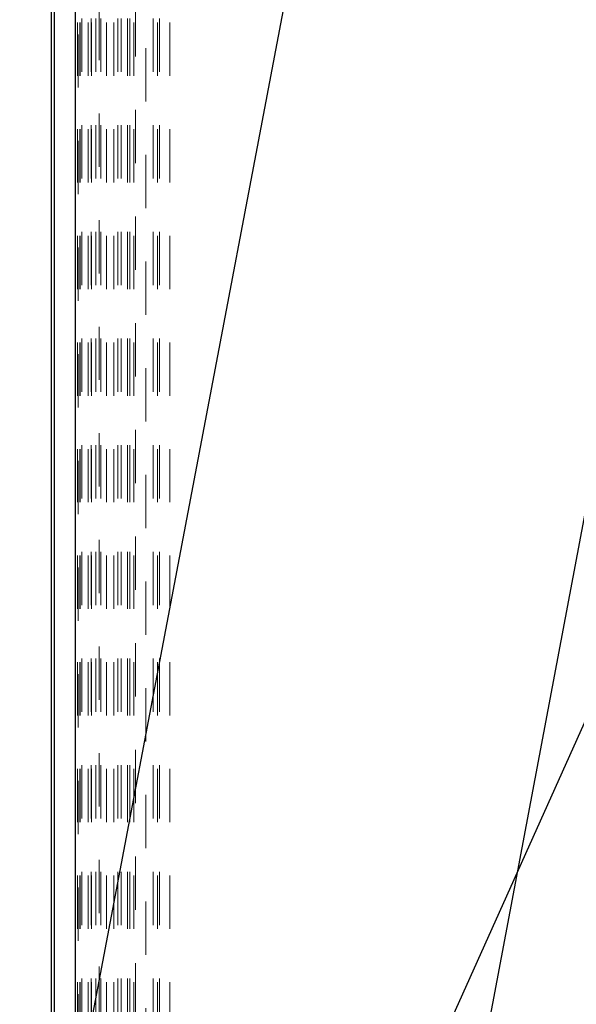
# Model space of a CAD drawing. Header units: inches. Extents: x 1802 to 2468, y -253 to -72.
# Tile 296 of 570: x 2073.5 to 2074.55, y -96.97 to -95.12. Entities that reach past the tile are written whole.
import ezdxf

# ---------------------------------------------------------------- set-up
doc = ezdxf.new("R2010")
doc.units = ezdxf.units.IN
doc.header["$LTSCALE"] = 0.5
doc.header["$MEASUREMENT"] = 0
doc.linetypes.add('HIDDEN', pattern=[0.225, 0.15, -0.075])
doc.layers.add('SID-M-S', color=105, linetype='Continuous')
doc.layers.add('SVD-M-S', color=8, linetype='Continuous')

msp = doc.modelspace()

# ---------------------------------------------------------------- linework, layer by layer
at = {"layer": 'SID-M-S'}
for p, q in [((2074.99755, -89.84636), (2072.65974, -102.15509)), ((2075.71028, -89.96641), (2073.41423, -102.15503)), ((2075.92523, -93.4104), (2071.99078, -102.16891))]:
    msp.add_line(p, q, dxfattribs=at)
at = {"layer": 'SVD-M-S', "linetype": 'Continuous', "lineweight": 25}
for p, q in [((2073.56328, -93.70023), (2073.56328, -97.85008)), ((2073.56328, -93.70028), (2073.56328, -97.85003)), ((2073.5691, -97.84426), (2073.5691, -93.70605)), ((2073.60845, -93.70605), (2073.60845, -97.84426))]:
    msp.add_line(p, q, dxfattribs=at)
at = {"layer": 'SVD-M-S', "linetype": 'HIDDEN', "lineweight": 18}
for p, q in [((2073.61403, -93.75103), (2073.61403, -97.79928)), ((2073.65339, -97.79928), (2073.65339, -93.75103)), ((2073.60896, -94.12161), (2073.60896, -97.4287)), ((2073.61249, -97.4287), (2073.61249, -94.12161)), ((2073.61682, -97.4287), (2073.61682, -94.12161)), ((2073.61727, -97.4287), (2073.61727, -94.12161)), ((2073.621, -94.12161), (2073.621, -97.4287)), ((2073.6328, -97.4287), (2073.6328, -94.12161)), ((2073.63808, -94.12161), (2073.63808, -97.4287)), ((2073.63898, -97.4287), (2073.63898, -94.12161)), ((2073.64685, -94.12161), (2073.64685, -97.4287)), ((2073.65649, -94.12161), (2073.65649, -97.4287)), ((2073.66692, -97.4287), (2073.66692, -94.12161)), ((2073.6805, -97.4287), (2073.6805, -94.12161)), ((2073.68837, -94.12161), (2073.68837, -97.4287)), ((2073.69455, -94.12161), (2073.69455, -97.4287)), ((2073.70614, -94.12161), (2073.70614, -97.4287)), ((2073.70635, -97.4287), (2073.70635, -94.12161)), ((2073.71053, -94.12161), (2073.71053, -97.4287)), ((2073.71092, -97.4287), (2073.71092, -94.12161)), ((2073.71839, -97.4287), (2073.71839, -94.12161)), ((2073.75463, -94.12161), (2073.75463, -97.4287)), ((2073.76249, -97.4287), (2073.76249, -94.12161)), ((2073.76628, -94.12161), (2073.76628, -97.4287)), ((2073.78594, -97.4287), (2073.78594, -94.12161)), ((2073.72136, -97.19282), (2073.72136, -94.35749)), ((2073.74104, -94.37718), (2073.74104, -97.17313))]:
    msp.add_line(p, q, dxfattribs=at)

doc.saveas('drawing.dxf')
